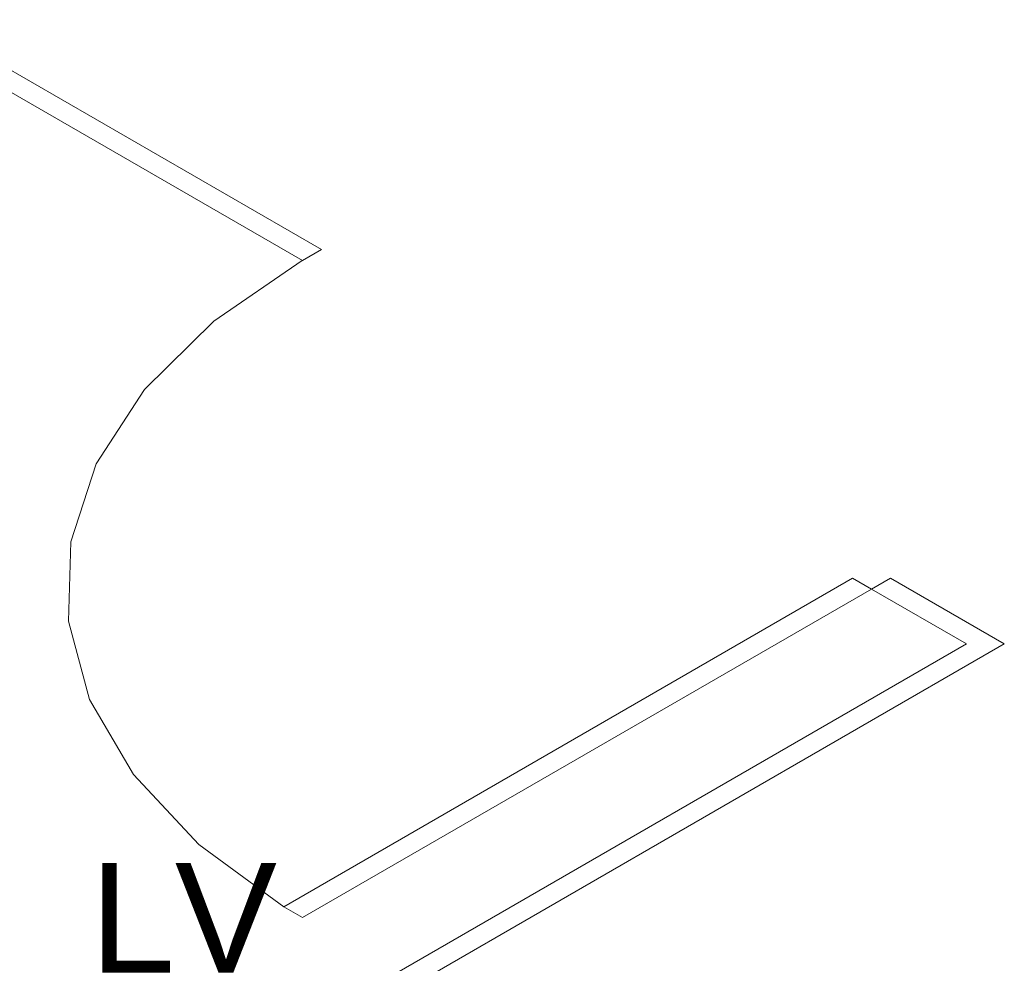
# Model space of a CAD drawing. Header units: millimetres. Extents: x 567 to 934, y -1 to 364.
# Tile 952 of 1056: x 732.99 to 734.79, y 189.94 to 191.67. Entities that reach past the tile are written whole.
import ezdxf

# ---------------------------------------------------------------- set-up
doc = ezdxf.new("R2010")
doc.units = ezdxf.units.MM
doc.header["$MEASUREMENT"] = 0
doc.linetypes.add('NULL', pattern=[0])
doc.layers.add('ARQ FINA', color=8, linetype='Continuous')
doc.layers.add('Textos', color=7, linetype='Continuous', lineweight=9)
doc.styles.add('Arial', font='arial.ttf')

msp = doc.modelspace()

# ---------------------------------------------------------------- linework, layer by layer
at = {"layer": 'ARQ FINA', "lineweight": 5}
for p, q in [((732.8111, 191.6673), (733.5386, 191.2473)), ((733.5039, 191.2273), (732.8111, 191.6273)), ((733.5039, 191.2273), (733.5386, 191.2473)), ((734.5085, 190.6473), (733.4693, 190.0473)), ((734.5432, 190.6273), (734.5085, 190.6473)), ((734.5778, 190.6473), (734.5432, 190.6273)), ((734.5778, 190.6473), (734.7856, 190.5273)), ((734.5432, 190.6273), (733.5039, 190.0273)), ((734.7164, 190.5273), (734.5432, 190.6273)), ((732.2915, 189.1273), (734.7164, 190.5273)), ((734.7856, 190.5273), (732.3261, 189.1073)), ((733.5039, 190.0273), (733.4693, 190.0473))]:
    msp.add_line(p, q, dxfattribs=at)
msp.add_lwpolyline([(733.5033, 191.2276), (733.3417, 191.1168), (733.2151, 190.9918), (733.1271, 190.8561), (733.0803, 190.7138), (733.0761, 190.5689), (733.1146, 190.4258), (733.1948, 190.2885), (733.3141, 190.1611), (733.4693, 190.0473)], dxfattribs=at)

# ---------------------------------------------------------------- texts
at = {"layer": 'Textos', "linetype": 'NULL', "insert": (733.1153, 189.9268), "char_height": 0.2, "width": 0.683537, "attachment_point": 7, "line_spacing_factor": 0.6, "style": 'Arial'}
msp.add_mtext('LV', dxfattribs=at)

doc.saveas('drawing.dxf')
